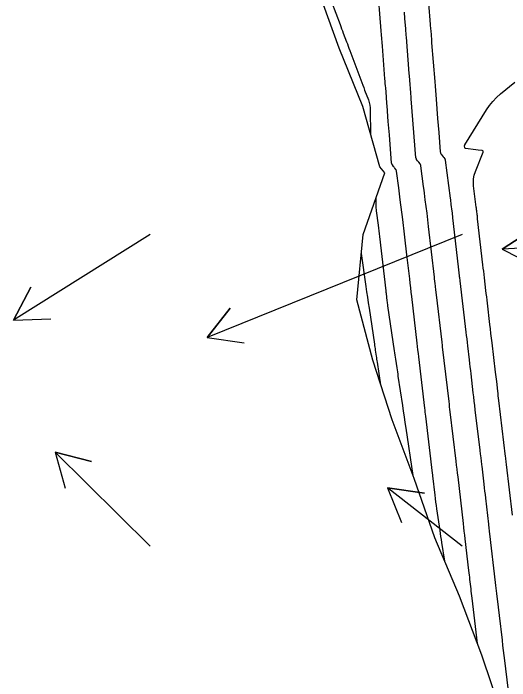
# Model space of a CAD drawing. Extents: x 954385 to 988206, y 1868364 to 1924553.
# Drawn here: x 958035.2 to 958114.8, y 1918347.4 to 1918454.4 of the extents above; entities that cross this region are included whole.
import ezdxf

# ---------------------------------------------------------------- set-up
doc = ezdxf.new("R2010")
doc.units = 0
for name, color, linetype in [('24', 7, 'Continuous'), ('26', 7, 'Continuous'), ('6', 7, 'Continuous'), ('7', 7, 'Continuous')]:
    doc.layers.add(name, color=color, linetype=linetype)

msp = doc.modelspace()

# ---------------------------------------------------------------- linework, layer by layer
at = {"layer": '24'}
msp.add_lwpolyline([(958113.5, 1918341.93), (958110.29, 1918351.46), (958106.71, 1918360.9), (958102.77, 1918370.27), (958099.46, 1918379.77), (958095.89, 1918389.22), (958092.8, 1918398.78), (958090.26, 1918408.46), (958091.27, 1918418.93), (958094.73, 1918428.8), (958093.91, 1918429.77), (958091.22, 1918439.42), (958087.4, 1918448.81), (958083.99, 1918458.29), (958080.91, 1918467.85), (958077.3, 1918477.29), (958073.18, 1918486.61), (958068.47, 1918495.8), (958063.85, 1918505.02), (958058.78, 1918514.13), (958054.31, 1918523.37), (958049.57, 1918532.56), (958045, 1918541.78)], dxfattribs=at)
at = {"layer": '26'}
for points in [[(958157.13, 1918418.93), (958113.53, 1918416.58), (958118.56, 1918419.85), (958113.53, 1918416.58), (958118.88, 1918413.86)], [(958057.13, 1918418.93), (958035.17, 1918405.16), (958037.98, 1918410.46), (958035.17, 1918405.16), (958041.17, 1918405.38)], [(958107.13, 1918418.93), (958066.25, 1918402.38), (958069.94, 1918407.11), (958066.25, 1918402.38), (958072.19, 1918401.55)], [(958057.13, 1918368.93), (958041.87, 1918384.03), (958047.68, 1918382.51), (958041.87, 1918384.03), (958043.46, 1918378.25)], [(958107.13, 1918368.93), (958095.17, 1918378.29), (958101.11, 1918377.45), (958095.17, 1918378.29), (958097.41, 1918372.73)]]:
    msp.add_lwpolyline(points, dxfattribs=at)
at = {"layer": '6'}
for points in [[(958115.19, 1918373.92), (958114.24, 1918382.06), (958114.19, 1918382.46), (958114.13, 1918383.01), (958114.12, 1918383.06), (958114.12, 1918383.12), (958114.09, 1918383.33), (958113.03, 1918392.28), (958112.98, 1918392.66), (958112.93, 1918393.05), (958112.89, 1918393.43), (958112.84, 1918393.81), (958112.67, 1918395.33), (958112.62, 1918395.71), (958112.58, 1918396.1), (958112.53, 1918396.48), (958112.49, 1918396.86), (958111.94, 1918401.56), (958111.85, 1918402.3), (958111.76, 1918403.03), (958111.68, 1918403.77), (958111.59, 1918404.5), (958111.19, 1918407.89), (958111.13, 1918408.4), (958111.07, 1918408.91), (958111.01, 1918409.43), (958110.95, 1918409.94), (958110.71, 1918411.99), (958110.65, 1918412.5), (958110.59, 1918413.02), (958110.53, 1918413.53), (958110.47, 1918414.04), (958109.62, 1918421.45), (958109.6, 1918421.6), (958109.58, 1918421.76), (958109.57, 1918421.92), (958109.55, 1918422.07), (958109.48, 1918422.7), (958109.46, 1918422.85), (958109.44, 1918423.01), (958109.42, 1918423.16), (958109.4, 1918423.32), (958108.97, 1918426.7), (958108.93, 1918427.29), (958108.96, 1918427.87), (958109.07, 1918428.44), (958109.26, 1918429.01), (958110.49, 1918432.12), (958110.52, 1918432.22), (958110.5, 1918432.3), (958110.44, 1918432.36), (958110.33, 1918432.39), (958109.7, 1918432.46), (958109.32, 1918432.51), (958107.67, 1918432.71), (958107.66, 1918432.71), (958107.64, 1918432.72), (958107.63, 1918432.73), (958107.62, 1918432.74), (958107.55, 1918432.83), (958107.55, 1918432.83), (958107.55, 1918432.83), (958107.53, 1918433.12), (958107.53, 1918433.16), (958107.53, 1918433.21), (958107.55, 1918433.25), (958107.57, 1918433.29), (958111.05, 1918438.89), (958111.53, 1918439.6), (958112.06, 1918440.26), (958112.65, 1918440.88), (958113.28, 1918441.45), (958115.59, 1918443.34)], [(958094.08, 1918394.8), (958093.54, 1918398.44), (958093.51, 1918398.68), (958093.47, 1918398.93), (958093.44, 1918399.17), (958093.4, 1918399.41), (958093.26, 1918400.38), (958093.22, 1918400.62), (958093.18, 1918400.87), (958093.15, 1918401.11), (958093.11, 1918401.35), (958092.26, 1918407.09), (958092.13, 1918407.97), (958092, 1918408.85), (958091.87, 1918409.72), (958091.74, 1918410.6), (958090.98, 1918415.85)]]:
    msp.add_lwpolyline(points, dxfattribs=at)
at = {"layer": '7'}
for points in [[(958104.34, 1918366.54), (958103.89, 1918369.5), (958103.82, 1918369.99), (958103.74, 1918370.49), (958103.67, 1918370.98), (958103.6, 1918371.47), (958103.09, 1918374.91), (958103.01, 1918375.46), (958102.94, 1918376.01), (958102.87, 1918376.56), (958102.8, 1918377.11), (958102.44, 1918380.23), (958102.43, 1918380.34), (958102.42, 1918380.44), (958102.4, 1918380.54), (958102.39, 1918380.64), (958101.3, 1918389.77), (958101.26, 1918390.09), (958101.22, 1918390.42), (958101.19, 1918390.74), (958101.15, 1918391.06), (958100.18, 1918399.31), (958100.12, 1918399.85), (958100.05, 1918400.4), (958099.99, 1918400.95), (958099.93, 1918401.5), (958099.04, 1918408.99), (958098.96, 1918409.69), (958098.88, 1918410.39), (958098.8, 1918411.09), (958098.72, 1918411.79), (958098.27, 1918415.66), (958098.16, 1918416.61), (958098.06, 1918417.55), (958097.84, 1918419.44), (958097.79, 1918419.91), (958097.73, 1918420.38), (958097.67, 1918420.85), (958097.61, 1918421.32), (958097.21, 1918424.48), (958097.15, 1918424.95), (958097.08, 1918425.43), (958097.02, 1918425.9), (958096.96, 1918426.38), (958096.62, 1918429.07), (958096.6, 1918429.14), (958096.58, 1918429.21), (958096.55, 1918429.27), (958096.51, 1918429.34), (958096.33, 1918429.57), (958096.28, 1918429.63), (958096.23, 1918429.69), (958096.19, 1918429.75), (958096.14, 1918429.81), (958095.94, 1918430.08), (958095.89, 1918430.14), (958095.86, 1918430.21), (958095.84, 1918430.29), (958095.83, 1918430.37), (958095.47, 1918434.89), (958095.42, 1918435.43), (958095.38, 1918435.97), (958095.34, 1918436.5), (958095.29, 1918437.04), (958095.09, 1918439.56), (958095.06, 1918439.91), (958095.04, 1918440.27), (958095.01, 1918440.63), (958094.98, 1918440.99), (958094.87, 1918442.42), (958094.84, 1918442.78), (958094.81, 1918443.14), (958094.78, 1918443.5), (958094.75, 1918443.86), (958094.34, 1918449.11), (958094.29, 1918449.73), (958094.25, 1918450.34), (958094.2, 1918450.96), (958094.15, 1918451.58), (958093.57, 1918459.13)], [(958085.48, 1918458.09), (958087.55, 1918452.61), (958087.68, 1918452.26), (958087.81, 1918451.91), (958087.94, 1918451.57), (958088.07, 1918451.22), (958088.6, 1918449.83), (958088.73, 1918449.48), (958088.86, 1918449.13), (958088.99, 1918448.79), (958089.12, 1918448.44), (958090.9, 1918443.7), (958091.05, 1918443.3), (958091.2, 1918442.89), (958091.35, 1918442.49), (958091.5, 1918442.09), (958092.1, 1918440.49), (958092.24, 1918440.08), (958092.33, 1918439.67), (958092.39, 1918439.25), (958092.41, 1918438.82), (958092.43, 1918435.07)], [(958101.75, 1918455.99), (958102.01, 1918452.58), (958102.03, 1918452.34), (958102.05, 1918452.1), (958102.07, 1918451.85), (958102.09, 1918451.61), (958102.2, 1918450.16), (958102.24, 1918449.67), (958102.73, 1918443.43), (958102.79, 1918442.73), (958102.84, 1918442.02), (958102.9, 1918441.32), (958102.95, 1918440.62), (958103.2, 1918437.51), (958103.29, 1918436.4), (958103.38, 1918435.29), (958103.63, 1918432.15), (958103.65, 1918432.06), (958103.67, 1918431.97), (958103.71, 1918431.88), (958103.77, 1918431.8), (958104.09, 1918431.39), (958104.19, 1918431.25), (958104.34, 1918431.06), (958104.37, 1918431.01), (958104.39, 1918430.96), (958104.41, 1918430.91), (958104.42, 1918430.85), (958105.2, 1918424.76), (958105.24, 1918424.49), (958105.27, 1918424.23), (958105.3, 1918423.97), (958105.34, 1918423.71), (958105.47, 1918422.66), (958105.51, 1918422.39), (958105.54, 1918422.13), (958105.57, 1918421.87), (958105.6, 1918421.61), (958106.5, 1918413.75), (958106.55, 1918413.27), (958106.67, 1918412.27), (958106.68, 1918412.21), (958106.68, 1918412.14), (958106.69, 1918412.08), (958106.7, 1918412.01), (958106.76, 1918411.49), (958107.73, 1918403.27), (958107.79, 1918402.71), (958107.86, 1918402.16), (958107.92, 1918401.6), (958107.99, 1918401.04), (958108.25, 1918398.8), (958108.32, 1918398.24), (958108.38, 1918397.68), (958108.45, 1918397.13), (958108.51, 1918396.57), (958108.87, 1918393.55), (958108.95, 1918392.86), (958109.03, 1918392.17), (958109.11, 1918391.48), (958109.19, 1918390.79), (958109.97, 1918384.31), (958109.99, 1918384.1), (958110.02, 1918383.89), (958110.04, 1918383.67), (958110.07, 1918383.46), (958110.17, 1918382.61), (958110.2, 1918382.4), (958110.22, 1918382.19), (958110.25, 1918381.98), (958110.27, 1918381.76), (958110.61, 1918378.87), (958110.67, 1918378.31), (958110.74, 1918377.76), (958110.8, 1918377.21), (958110.86, 1918376.65), (958111.35, 1918372.46), (958111.37, 1918372.33), (958111.38, 1918372.2), (958111.4, 1918372.07), (958111.41, 1918371.94), (958111.49, 1918371.3), (958111.53, 1918370.91), (958112.44, 1918363.09), (958112.5, 1918362.65), (958112.55, 1918362.21), (958112.6, 1918361.77), (958112.65, 1918361.33), (958112.91, 1918359.13), (958113.06, 1918357.8), (958113.53, 1918353.84), (958113.62, 1918353.03), (958113.72, 1918352.23), (958113.81, 1918351.42), (958113.91, 1918350.61), (958114.44, 1918346.19)], [(958109.58, 1918353.31), (958108.73, 1918360.59), (958108.69, 1918360.97), (958108.64, 1918361.34), (958108.6, 1918361.71), (958108.56, 1918362.08), (958108.38, 1918363.57), (958108.34, 1918363.94), (958108.3, 1918364.31), (958108.25, 1918364.68), (958108.21, 1918365.05), (958107.62, 1918370.1), (958107.55, 1918370.71), (958107.48, 1918371.32), (958107.41, 1918371.94), (958107.34, 1918372.55), (958106.47, 1918380.04), (958106.39, 1918380.67), (958106.32, 1918381.31), (958106.24, 1918381.95), (958106.17, 1918382.59), (958105.22, 1918390.47), (958105.18, 1918390.88), (958105.13, 1918391.29), (958105.08, 1918391.71), (958105.03, 1918392.12), (958104, 1918400.9), (958103.98, 1918401.09), (958103.96, 1918401.28), (958103.93, 1918401.47), (958103.91, 1918401.66), (958103.02, 1918409.22), (958102.92, 1918410.04), (958102.8, 1918411.1), (958102.79, 1918411.18), (958102.78, 1918411.26), (958102.77, 1918411.35), (958102.76, 1918411.43), (958102.72, 1918411.83), (958102.69, 1918412.07), (958101.76, 1918420.19), (958101.7, 1918420.72), (958101.63, 1918421.26), (958101.57, 1918421.79), (958101.5, 1918422.32), (958101.23, 1918424.46), (958101.16, 1918424.99), (958101.09, 1918425.52), (958101.02, 1918426.05), (958100.95, 1918426.59), (958100.53, 1918429.92), (958100.51, 1918430.01), (958100.48, 1918430.08), (958100.45, 1918430.16), (958100.4, 1918430.23), (958100.18, 1918430.52), (958100.09, 1918430.63), (958100, 1918430.74), (958099.83, 1918430.97), (958099.79, 1918431.03), (958099.76, 1918431.09), (958099.74, 1918431.15), (958099.73, 1918431.22), (958098.98, 1918440.67), (958098.96, 1918440.91), (958098.94, 1918441.15), (958098.92, 1918441.39), (958098.9, 1918441.63), (958098.74, 1918443.66), (958098.69, 1918444.37), (958098.66, 1918444.73), (958098.2, 1918450.55), (958098.17, 1918450.89), (958098.15, 1918451.22), (958098.12, 1918451.55), (958098.1, 1918451.89), (958097.97, 1918453.56), (958097.89, 1918454.56)], [(958099.28, 1918380.26), (958098.14, 1918387.86), (958098, 1918388.76), (958097.87, 1918389.67), (958097.74, 1918390.57), (958097.6, 1918391.47), (958096.9, 1918396.19), (958096.85, 1918396.53), (958096.8, 1918396.87), (958096.75, 1918397.21), (958096.7, 1918397.55), (958096.5, 1918398.9), (958096.45, 1918399.24), (958096.4, 1918399.58), (958096.35, 1918399.92), (958096.3, 1918400.26), (958095.23, 1918407.47), (958095.2, 1918407.67), (958095.17, 1918407.88), (958095.14, 1918408.08), (958095.12, 1918408.29), (958094.98, 1918409.44), (958094.98, 1918409.48), (958094.98, 1918409.51), (958094.97, 1918409.55), (958094.97, 1918409.59), (958094.93, 1918409.88), (958093.93, 1918418.6), (958093.88, 1918419.05), (958093.83, 1918419.5), (958093.77, 1918419.96), (958093.71, 1918420.41), (958093.42, 1918422.72), (958093.39, 1918422.93), (958093.37, 1918423.13), (958093.36, 1918423.33), (958093.35, 1918423.54), (958093.32, 1918424.76)]]:
    msp.add_lwpolyline(points, dxfattribs=at)

doc.saveas('drawing.dxf')
